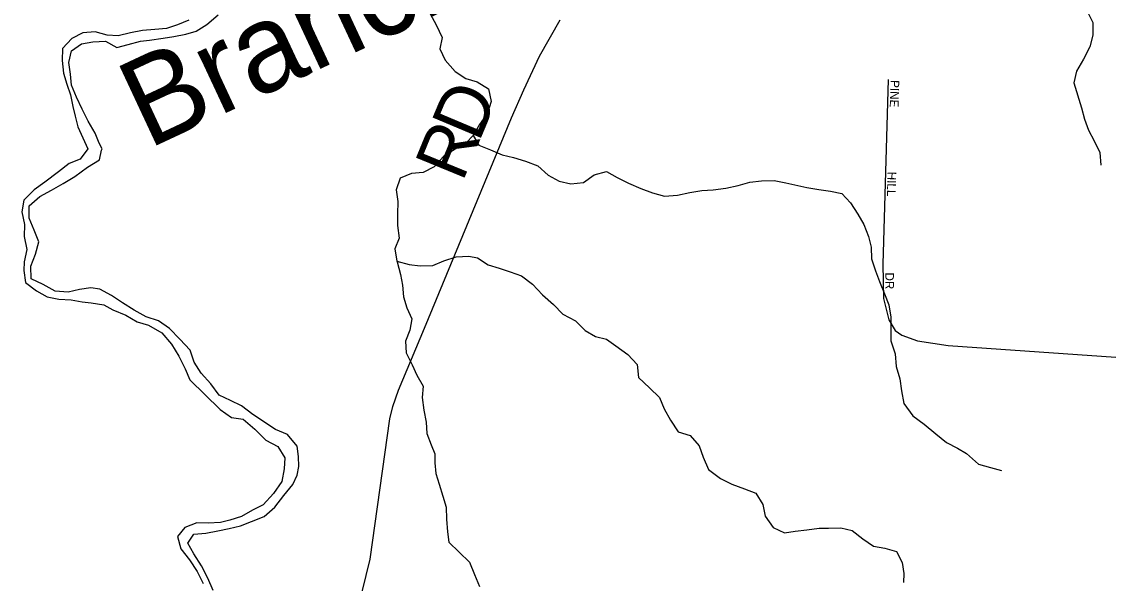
# Model space of a CAD drawing. Extents: x 1985906 to 2277390, y 930619 to 1324581.
# Drawn here: x 2157924 to 2164130, y 1154616 to 1157824 of the extents above; entities that cross this region are included whole.
import ezdxf

# ---------------------------------------------------------------- set-up
doc = ezdxf.new("R2010")
doc.units = 0
for name, color, linetype in [('GM_X_Minor_River', 7, 'Continuous'), ('GM_X_Minor_River_Text', 7, 'Continuous'), ('GM_X_Township_Road', 7, 'Continuous'), ('GM_X_Township_Road_Text', 7, 'Continuous'), ('GM_X_Township_Subdivision', 7, 'Continuous'), ('GM_X_Township_Subdivision_Text', 7, 'Continuous')]:
    doc.layers.add(name, color=color, linetype=linetype)

msp = doc.modelspace()

# ---------------------------------------------------------------- linework, layer by layer
at = {"layer": 'GM_X_Minor_River'}
for points in [[(2163759.8, 1158087.5), (2163830.8, 1158024.6), (2163891.5, 1157981.6), (2163956, 1157944.7), (2164009, 1157883.5), (2164042.1, 1157820), (2164041.4, 1157747.8), (2164024.6, 1157681.4), (2163987.9, 1157610.7), (2163949.1, 1157541.9), (2163934.3, 1157475.5), (2163976.8, 1157332), (2163993.9, 1157268.2), (2164017, 1157204.5), (2164050, 1157143), (2164081.1, 1157077.4), (2164088.4, 1157005.4)], [(2158879, 1157833.4), (2158813.5, 1157806.2), (2158750, 1157785.1), (2158684.2, 1157779.9), (2158614.4, 1157774.7), (2158544.7, 1157761.4), (2158475.1, 1157744.2), (2158411.1, 1157747.1), (2158342.9, 1157765.9), (2158273.1, 1157760.7), (2158209.8, 1157727.5), (2158156.8, 1157670.5), (2158154, 1157602.3), (2158161.3, 1157530.3), (2158180.4, 1157466.6), (2158201.4, 1157406.8), (2158214.6, 1157338.9), (2158229.5, 1157285.1), (2158244.6, 1157223.3)], [(2158367.8, 1157035.1), (2158379.2, 1157089.6), (2158383.3, 1157097.8), (2158366.1, 1157131.2), (2158343.1, 1157186.9), (2158303.9, 1157256.4), (2158268.8, 1157323.9), (2158235.6, 1157393.4), (2158208.5, 1157461), (2158201.3, 1157525), (2158192.2, 1157591), (2158207, 1157657.3), (2158264.2, 1157698.4), (2158329.9, 1157709.6), (2158401.7, 1157712.9), (2158466.3, 1157675.9), (2158531.9, 1157693.1), (2158601.5, 1157712.4), (2158653.3, 1157719.3), (2158731, 1157730.7), (2158792.7, 1157739.8), (2158860.4, 1157753), (2158920, 1157770), (2158981.3, 1157807.2), (2159046.2, 1157862.4)], [(2160256.4, 1157869.7), (2160291.5, 1157806.2), (2160324.7, 1157734.6), (2160311.9, 1157668.3), (2160343, 1157604.7), (2160400.1, 1157539.6), (2160460.7, 1157500.6), (2160524.9, 1157479.7), (2160589.5, 1157440.8), (2160604.8, 1157368.9), (2160584, 1157302.4), (2160539.2, 1157237.6), (2160502.3, 1157174.8), (2160535.3, 1157119.3), (2160601.7, 1157092.4), (2160668.1, 1157063.5), (2160732.3, 1157048.6), (2160800.5, 1157027.8), (2160870.9, 1157001), (2160929.8, 1156947.9), (2160994.3, 1156913), (2161060.5, 1156898.1), (2161132.2, 1156905.4), (2161193.4, 1156948.6), (2161263, 1156967.8), (2161325.4, 1156934.8), (2161389.9, 1156901.9), (2161460.4, 1156871.1), (2161526.7, 1156846.2), (2161595, 1156827.4), (2161668.8, 1156832.7), (2161740.4, 1156848), (2161808.1, 1156859.2), (2161873.9, 1156864.3), (2161945.7, 1156873.6), (2162015.3, 1156888.9), (2162082.9, 1156908.1), (2162148.7, 1156915.2), (2162222.5, 1156916.6), (2162288.7, 1156903.7), (2162356.8, 1156888.9), (2162409, 1156877.8), (2162477.1, 1156864.9), (2162543.2, 1156856.1), (2162607.3, 1156843.2), (2162658.2, 1156790), (2162699.3, 1156724.6), (2162734.3, 1156665.1), (2162761.4, 1156597.5), (2162776.5, 1156535.6), (2162777.7, 1156469.5), (2162800.8, 1156401.8), (2162823.9, 1156340.1), (2162851.1, 1156270.5), (2162876.2, 1156206.8), (2162887.4, 1156136.9), (2162888.5, 1156070.8), (2162887.8, 1156000.7), (2162913, 1155927), (2162918.3, 1155854.9), (2162939.5, 1155783.2), (2162948.7, 1155715.2), (2162962, 1155643.4), (2163013.2, 1155572.1), (2163077.9, 1155525.2), (2163144.8, 1155470.3), (2163205.6, 1155421.2), (2163268, 1155388.3), (2163320.5, 1155357.2), (2163389.5, 1155296.3), (2163457.7, 1155277.4), (2163519.9, 1155260.5)], [(2158244.6, 1157223.3), (2158271.7, 1157161.6), (2158300.7, 1157098), (2158257.8, 1157039.2), (2158194.4, 1157014), (2158133.3, 1156966.9), (2158056.4, 1156907.4), (2157995.3, 1156864.3), (2157936.4, 1156805.2), (2157923.6, 1156738.8), (2157938.9, 1156665), (2157938.1, 1156596.8), (2157953.4, 1156523), (2157936.6, 1156452.6), (2157935.5, 1156402.4), (2157944.7, 1156334.5), (2158007.4, 1156287.5), (2158068, 1156252.5), (2158136.1, 1156239.7), (2158206.1, 1156234.9), (2158268.2, 1156224), (2158320.2, 1156218.9), (2158392.4, 1156206.1), (2158444.8, 1156179), (2158519.2, 1156148.2), (2158583.8, 1156109.3), (2158648, 1156090.4), (2158724.7, 1156047.7), (2158779.8, 1155982.6), (2158820.9, 1155913.1), (2158858.1, 1155841.7), (2158883.2, 1155778), (2159058, 1155608.8), (2159122.7, 1155563.8), (2159188.8, 1155553), (2159255.7, 1155496.1), (2159318.7, 1155433.1), (2159387.2, 1155398.2), (2159426.3, 1155332.8), (2159423.4, 1155270.6), (2159408.7, 1155198.2), (2159362, 1155129.3), (2159303.2, 1155064.1), (2159241.9, 1155033), (2159178.6, 1154997.8), (2159113.1, 1154976.7), (2159059.4, 1154963.7), (2158989.5, 1154960.5), (2158923.6, 1154961.3), (2158856.2, 1154934.1), (2158813.1, 1154883.2), (2158832.3, 1154813.4), (2158881.4, 1154750.2), (2158926.5, 1154682.9), (2158959.6, 1154615.3)], [(2160502.3, 1157174.8), (2160463.2, 1157132), (2160399.9, 1157096.9), (2160332.7, 1157053.6), (2160279.8, 1156994.6), (2160216.5, 1156963.4), (2160150.7, 1156956.3), (2160085.2, 1156931.1), (2160062.4, 1156864.6), (2160071.6, 1156796.6), (2160070.9, 1156724.5), (2160070, 1156660.3), (2160079.3, 1156588.4), (2160054.4, 1156525.8), (2160065.6, 1156455.9), (2160135.9, 1156437.1), (2160199.9, 1156430.2), (2160271.8, 1156431.5), (2160335.2, 1156458.6), (2160404.7, 1156481.9), (2160476.6, 1156485.2), (2160526.6, 1156476.1), (2160587.3, 1156435), (2160651.5, 1156416.1), (2160713.8, 1156395.2), (2160778.1, 1156372.3), (2160840.9, 1156325.3), (2160897.9, 1156264.2), (2160960.8, 1156209.2), (2161013.7, 1156154.1), (2161086.2, 1156115.2), (2161141.1, 1156060.1), (2161201.7, 1156025.1), (2161263.8, 1156010.2), (2161316.4, 1155973.1), (2161385.2, 1155922.2), (2161438.2, 1155865), (2161447.5, 1155791), (2161510.4, 1155732), (2161567.3, 1155676.9), (2161592.4, 1155613.3), (2161629.5, 1155547.8), (2161672.6, 1155480.4), (2161740.9, 1155459.6), (2161793.9, 1155400.4), (2161817, 1155336.7), (2161846.1, 1155267.1), (2161915, 1155214.2), (2161979.4, 1155183.3), (2162051.8, 1155156.6), (2162116.2, 1155131.6), (2162157.3, 1155066.2), (2162170.4, 1155000.4), (2162215.5, 1154935), (2162279.9, 1154904.1), (2162341.7, 1154913.2), (2162407.4, 1154922.4), (2162479.2, 1154931.7), (2162531.1, 1154930.6), (2162603, 1154933.8), (2162667.2, 1154916.9), (2162727.9, 1154869.9), (2162788.6, 1154828.9), (2162854.7, 1154816.1), (2162920.9, 1154797.2), (2162952, 1154735.6), (2162963.1, 1154671.7), (2162960, 1154621.6)], [(2159016.3, 1154574.3), (2158987.1, 1154645.9), (2158949.9, 1154715.3), (2158906.7, 1154784.7), (2158871.7, 1154846.2), (2158906.7, 1154896.9), (2158974.6, 1154902.1), (2159044.2, 1154915.3), (2159107.9, 1154928.5), (2159173.5, 1154943.7), (2159237, 1154968.8), (2159308.4, 1154998.1), (2159369.4, 1155051.3), (2159420.1, 1155118.3), (2159472.9, 1155181.3), (2159496, 1155233.8), (2159507.1, 1155284.1), (2159504.1, 1155340.1), (2159497, 1155400.1), (2159442, 1155465.3), (2159373.6, 1155494.1), (2159244.2, 1155580), (2159179.5, 1155628.9), (2159117, 1155659.9), (2159050.5, 1155690.8), (2159003.5, 1155756.1), (2158948.4, 1155817.2), (2158909.4, 1155878.6), (2158886.2, 1155948.3), (2158827.2, 1156011.4), (2158768.2, 1156072.5), (2158705.5, 1156115.5), (2158635.2, 1156138.3), (2158566.6, 1156177.1), (2158500, 1156218), (2158437.3, 1156261), (2158368.8, 1156295.9), (2158318.7, 1156303), (2158253, 1156293.8), (2158189.4, 1156278.7), (2158115.3, 1156285.4), (2158046.8, 1156322.3), (2157978.3, 1156355.1), (2157975, 1156427.2), (2158001.8, 1156495.8), (2158020.5, 1156566.2), (2157995.4, 1156633.9), (2157966.2, 1156701.5), (2157967, 1156771.6), (2158027.9, 1156824.8), (2158093.2, 1156862), (2158160.4, 1156899.2), (2158227.6, 1156940.5), (2158298.6, 1156993.8), (2158367.8, 1157035.1)], [(2160065.6, 1156455.9), (2160067.7, 1156451.9), (2160086.9, 1156380.2), (2160098, 1156318.2), (2160105.2, 1156252.3), (2160124.2, 1156190.5), (2160151.3, 1156126.9), (2160140.5, 1156062.6), (2160115.6, 1156000), (2160118.8, 1155932), (2160153.9, 1155864.5), (2160181, 1155804.8), (2160216, 1155741.3), (2160211.2, 1155677.1), (2160220.4, 1155605.2), (2160233.6, 1155537.3), (2160236.8, 1155471.2), (2160261.9, 1155407.6), (2160282.7, 1155355.8), (2160283.7, 1155303.8), (2160288.7, 1155243.8), (2160307.8, 1155182), (2160328.9, 1155114.2), (2160348, 1155050.5), (2160349.2, 1154982.4), (2160356.5, 1154910.4), (2160363.5, 1154850.4), (2160481.4, 1154736.3), (2160510.6, 1154666.6), (2160537.8, 1154597)]]:
    msp.add_lwpolyline(points, dxfattribs=at)
at = {"layer": 'GM_X_Township_Road'}
msp.add_lwpolyline([(2159845.3, 1154474.5), (2159914.6, 1154753.4), (2160026.5, 1155555.8), (2160044.3, 1155626), (2160076.1, 1155718.4), (2160225.2, 1156073.7), (2160720.3, 1157274.1), (2160791.9, 1157434.7), (2160881.5, 1157627.4), (2160999, 1157834.3)], dxfattribs=at)
at = {"layer": 'GM_X_Township_Subdivision'}
msp.add_lwpolyline([(2162872.6, 1157494.7), (2162843, 1156438.4), (2162846.9, 1156242.1), (2162876, 1156120.2), (2162912.5, 1156060.4), (2162950.8, 1156032.8), (2163040.9, 1156001.6), (2163215, 1155975.3), (2164174.1, 1155906.9)], dxfattribs=at)

# ---------------------------------------------------------------- texts
at = {"layer": 'GM_X_Minor_River_Text'}
msp.add_text('Branch', height=500.23, rotation=25.05039, dxfattribs=at).set_placement((2158644.3, 1157094.1))
at = {"layer": 'GM_X_Township_Road_Text'}
for s, rotation, p in [('D', 67.17305, (2160534.2, 1157130.1)), ('R', 67.67675, (2160440.9, 1156902.8))]:
    msp.add_text(s, height=300, rotation=rotation, dxfattribs=at).set_placement(p)
at = {"layer": 'GM_X_Township_Subdivision_Text'}
for s, rotation, p in [('PINE', 268.15352, (2162886.9, 1157491.4)), ('HILL', 268.6368, (2162869.2, 1156967.8)), ('DR', 270, (2162856.1, 1156391.7))]:
    msp.add_text(s, height=50, rotation=rotation, dxfattribs=at).set_placement(p)

doc.saveas('drawing.dxf')
